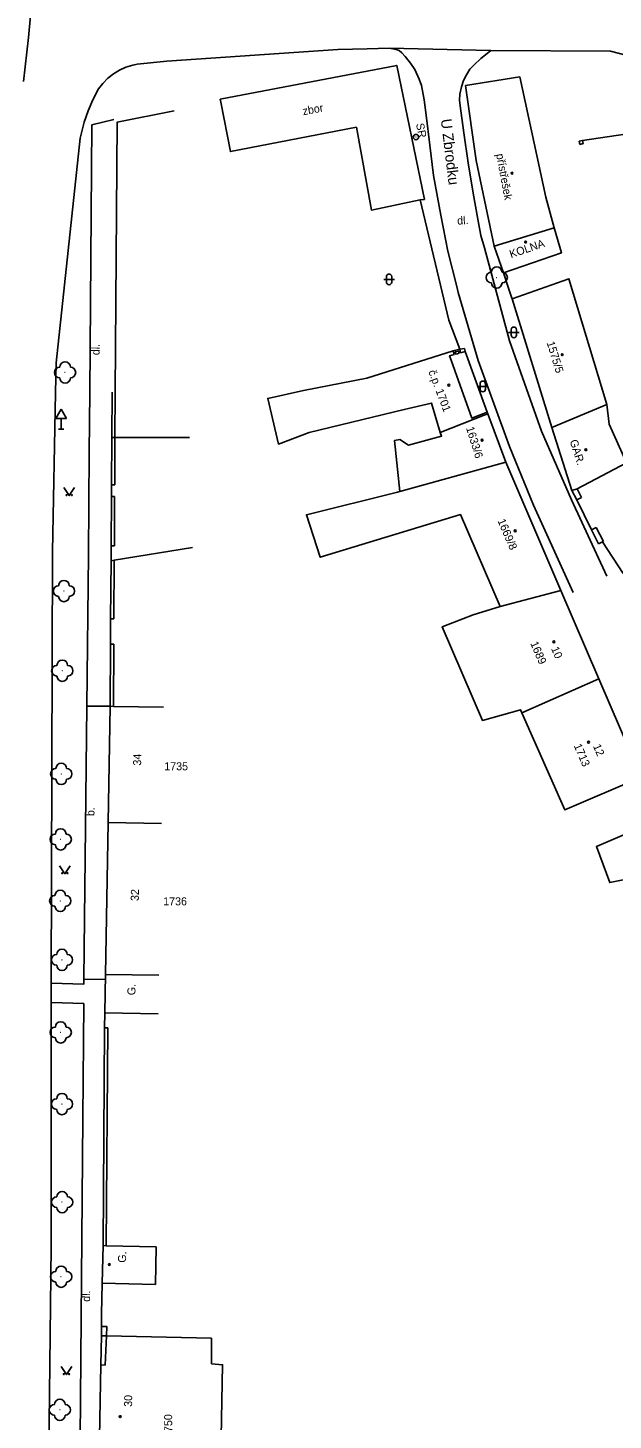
# Model space of a CAD drawing. Extents: x -584400 to -581602, y -1210894 to -1208793.
# Drawn here: x -582838.9 to -582784, y -1209795.7 to -1209665.2 of the extents above; entities that cross this region are included whole.
import ezdxf

# ---------------------------------------------------------------- set-up
doc = ezdxf.new("R2010")
doc.units = 0
for name, color, linetype in [('BUDOVY_MĚŘ', 7, 'Continuous'), ('BUDOVY_NEMĚŘ', 7, 'Continuous'), ('NÁZVY_ULIC_TOK_SMĚR', 7, 'Continuous'), ('OBVOD_PILÍŘE', 7, 'Continuous'), ('POMOC_POPIS', 7, 'Continuous'), ('ROZHRANÍ_PLOCH', 7, 'Continuous'), ('ZELEŇ', 7, 'Continuous'), ('ZN_BUDOV', 7, 'Continuous'), ('ZN_DOPLŇKOVÉ', 7, 'Continuous'), ('ZN_KULTUR', 7, 'Continuous'), ('Č_POPIS_EVID', 7, 'Continuous'), ('Č_POPIS_ORIENT', 7, 'Continuous')]:
    doc.layers.add(name, color=color, linetype=linetype)

msp = doc.modelspace()

# ---------------------------------------------------------------- linework, layer by layer
at = {"layer": 'BUDOVY_MĚŘ'}
for points in [[(-582801.72, -1209681.24), (-582804.31, -1209668.67), (-582820.87, -1209671.84)], [(-582792.76, -1209669.74), (-582797.85, -1209670.56), (-582796.85, -1209677.58), (-582795.16, -1209685.61)], [(-582820.81, -1209672.13), (-582820.87, -1209671.84)], [(-582802.12, -1209681.28), (-582801.72, -1209681.24)], [(-582795.16, -1209685.61), (-582789.54, -1209683.89), (-582788.86, -1209686.25), (-582794.31, -1209688.11)], [(-582795.16, -1209685.61), (-582794.31, -1209688.11)], [(-582789.76, -1209702.61), (-582793.49, -1209690.55)], [(-582799.21, -1209696.3), (-582799.35, -1209695.9), (-582798.94, -1209695.78), (-582799.03, -1209695.42)], [(-582798.4, -1209695.28), (-582799.03, -1209695.42)], [(-582797.97, -1209695.2), (-582798.4, -1209695.28)], [(-582798.4, -1209695.28), (-582798.32, -1209695.61), (-582797.89, -1209695.48)], [(-582797.97, -1209695.2), (-582797.89, -1209695.48)], [(-582795.83, -1209701.19), (-582797.89, -1209695.48)], [(-582795.83, -1209701.19), (-582797.27, -1209701.74), (-582798.85, -1209697.29)], [(-582795.78, -1209701.33), (-582795.83, -1209701.19)], [(-582794.08, -1209705.88), (-582795.78, -1209701.33)], [(-582789.76, -1209702.61), (-582787.88, -1209708.52)], [(-582788.92, -1209717.89), (-582794.08, -1209705.88)], [(-582787.4, -1209708.37), (-582787.88, -1209708.52)], [(-582781.39, -1209735.41), (-582785.37, -1209726.17), (-582788.92, -1209717.89)], [(-582785.37, -1209726.17), (-582792.57, -1209729.35)], [(-582831.39, -1209739.65), (-582831.19, -1209728.75), (-582830.89, -1209728.76), (-582826.19, -1209728.84)], [(-582792.57, -1209729.35), (-582788.54, -1209738.46), (-582781.39, -1209735.41)], [(-582831.63, -1209753.88), (-582831.39, -1209739.65)], [(-582831.39, -1209739.65), (-582826.39, -1209739.74)], [(-582777.71, -1209743.96), (-582784.33, -1209745.27), (-582785.58, -1209741.9), (-582779.61, -1209739.33)], [(-582831.69, -1209757.5), (-582831.63, -1209753.88)], [(-582831.63, -1209753.88), (-582826.63, -1209753.97)], [(-582831.69, -1209757.5), (-582826.69, -1209757.58)], [(-582831.95, -1209782.82), (-582831.86, -1209779.31), (-582831.56, -1209779.32), (-582826.87, -1209779.43)], [(-582826.87, -1209779.43), (-582826.95, -1209782.94)], [(-582831.95, -1209782.82), (-582826.95, -1209782.94)], [(-582831.67, -1209790.5), (-582831.53, -1209787.77), (-582821.68, -1209787.99)], [(-582820.94, -1209810.53), (-582820.84, -1209800.63), (-582820.64, -1209790.48), (-582821.68, -1209790.38), (-582821.68, -1209787.99)], [(-582832.25, -1209800.7), (-582832.07, -1209790.49)], [(-582831.67, -1209790.5), (-582832.07, -1209790.49)]]:
    msp.add_lwpolyline(points, dxfattribs=at)
at = {"layer": 'BUDOVY_NEMĚŘ'}
for points in [[(-582792.76, -1209669.74), (-582790.34, -1209681.02), (-582789.54, -1209683.89)], [(-582820.81, -1209672.13), (-582819.92, -1209676.75), (-582808.09, -1209674.47), (-582806.68, -1209682.24), (-582802.12, -1209681.28)], [(-582793.49, -1209690.55), (-582788.16, -1209688.68), (-582784.59, -1209700.47)], [(-582799.03, -1209695.42), (-582807.13, -1209697.98), (-582813.05, -1209699.14), (-582816.41, -1209699.89), (-582815.39, -1209704.18), (-582812.53, -1209703.08), (-582803.6, -1209700.94), (-582801.06, -1209700.33), (-582800.23, -1209703.08)], [(-582795.78, -1209701.33), (-582796.11, -1209701.46), (-582800.23, -1209703.08), (-582800.11, -1209703.42), (-582803.22, -1209704.28), (-582804.01, -1209703.74), (-582804.52, -1209703.83), (-582804.01, -1209708.63)], [(-582784.59, -1209700.47), (-582789.76, -1209702.61)], [(-582787.4, -1209708.37), (-582782.75, -1209705.94), (-582784.39, -1209702.31), (-582784.59, -1209700.47)], [(-582804.01, -1209708.63), (-582794.08, -1209705.88)], [(-582794.61, -1209719.41), (-582798.34, -1209710.78), (-582811.48, -1209714.78), (-582812.79, -1209710.79), (-582804.23, -1209708.68), (-582804.01, -1209708.63)], [(-582794.61, -1209719.41), (-582788.92, -1209717.89)], [(-582792.57, -1209729.35), (-582792.7, -1209729.07), (-582796.27, -1209730.08), (-582800.04, -1209721.29), (-582797.13, -1209720.19), (-582794.61, -1209719.41)]]:
    msp.add_lwpolyline(points, dxfattribs=at)
at = {"layer": 'OBVOD_PILÍŘE'}
msp.add_lwpolyline([(-582798.62, -1209695.7), (-582798.77, -1209695.74), (-582798.83, -1209695.53), (-582798.52, -1209695.45), (-582798.47, -1209695.66), (-582798.62, -1209695.7)], dxfattribs=at)
at = {"layer": 'ROZHRANÍ_PLOCH'}
for points in [[(-582839.31, -1209670.18), (-582838.85, -1209666.07), (-582838.47, -1209661.96), (-582838.18, -1209657.85), (-582837.96, -1209653.73), (-582837.82, -1209649.6), (-582837.76, -1209645.39)], [(-582809.84, -1209667.19), (-582825.87, -1209668.28), (-582828.67, -1209668.57)], [(-582809.84, -1209667.19), (-582807.09, -1209667.11), (-582805.01, -1209667.07), (-582804.36, -1209667.18), (-582804.08, -1209667.29), (-582803.82, -1209667.49), (-582803.52, -1209667.84), (-582803.02, -1209668.45), (-582802.61, -1209669.06), (-582802.2, -1209669.95), (-582802, -1209670.56), (-582801.74, -1209671.89), (-582801.56, -1209673.33), (-582801.22, -1209676.14), (-582800.87, -1209678.98), (-582800.18, -1209682.71), (-582799.53, -1209686.08), (-582798.69, -1209689.41), (-582798.56, -1209689.97), (-582796.67, -1209696.35)], [(-582805.01, -1209667.07), (-582795.47, -1209667.27), (-582784.25, -1209667.33)], [(-582796.07, -1209685.79), (-582796.41, -1209684.62), (-582796.69, -1209683.08), (-582797.13, -1209680.66), (-582797.6, -1209677.82), (-582798.02, -1209674.99), (-582798.36, -1209672.45), (-582798.42, -1209671.94), (-582798.39, -1209671.36), (-582798.25, -1209670.68), (-582798.06, -1209670.1), (-582797.78, -1209669.57), (-582797.45, -1209669.04), (-582797.08, -1209668.64), (-582796.41, -1209668.04), (-582795.99, -1209667.67), (-582795.47, -1209667.27)], [(-582764.35, -1209668.96), (-582774.74, -1209669.8), (-582784.25, -1209667.33)], [(-582832.3, -1209670.88), (-582831.88, -1209670.36), (-582831.41, -1209669.88), (-582830.89, -1209669.47), (-582830.31, -1209669.13), (-582829.71, -1209668.85), (-582829.07, -1209668.65), (-582828.67, -1209668.57)], [(-582832.3, -1209670.88), (-582832.81, -1209671.89), (-582833.26, -1209672.93), (-582833.63, -1209674), (-582834.01, -1209675.49), (-582836.26, -1209696.56), (-582836.31, -1209699.37)], [(-582833.11, -1209699.33), (-582832.9, -1209674.24), (-582830.85, -1209673.76)], [(-582784.62, -1209716.55), (-582787.92, -1209709.4), (-582790.72, -1209702.95), (-582793.72, -1209694.48), (-582796.07, -1209685.79)], [(-582796.67, -1209696.35), (-582793.74, -1209704.39), (-582791.49, -1209709.91), (-582787.77, -1209718.08)], [(-582836.31, -1209699.37), (-582836.59, -1209714.24), (-582836.73, -1209754.72)], [(-582833.37, -1209728.73), (-582833.21, -1209714.56), (-582833.16, -1209704.94), (-582833.11, -1209699.33)], [(-582833.66, -1209754.34), (-582833.37, -1209728.73)], [(-582833.37, -1209728.73), (-582831.19, -1209728.75)], [(-582836.73, -1209754.72), (-582836.73, -1209779.39), (-582837.1, -1209812.5)], [(-582836.73, -1209754.72), (-582833.67, -1209754.81), (-582833.66, -1209754.34)], [(-582831.64, -1209754.36), (-582833.66, -1209754.34)], [(-582837.1, -1209812.5), (-582834.13, -1209812.42), (-582833.76, -1209767.35), (-582833.67, -1209756.62), (-582836.73, -1209756.53)], [(-582832.02, -1209787.78), (-582832.07, -1209790.49)]]:
    msp.add_lwpolyline(points, dxfattribs=at)
at = {"layer": 'ZELEŇ'}
for centre in [(-582794.93, -1209688.56), (-582835.42, -1209697.46), (-582835.53, -1209717.95), (-582835.68, -1209725.42), (-582835.78, -1209735.09), (-582835.83, -1209741.23), (-582835.87, -1209746.99), (-582835.71, -1209752.52), (-582835.83, -1209759.32), (-582835.71, -1209766.04), (-582835.7, -1209775.23), (-582835.79, -1209782.22), (-582835.91, -1209794.7)]:
    msp.add_circle(centre, 0.0005, dxfattribs=at)
for centre, start, end in [((-582795.43, -1209688.56), 90, 270), ((-582794.93, -1209688.06), 0, 180), ((-582794.43, -1209688.56), 270, 90), ((-582794.93, -1209689.06), 180, 360), ((-582835.92, -1209697.46), 90, 270), ((-582835.42, -1209696.96), 0, 180), ((-582834.92, -1209697.46), 270, 90), ((-582835.42, -1209697.96), 180, 360), ((-582835.53, -1209717.45), 0, 180), ((-582836.03, -1209717.95), 90, 270), ((-582835.03, -1209717.95), 270, 90), ((-582835.53, -1209718.45), 180, 360), ((-582836.18, -1209725.42), 90, 270), ((-582835.68, -1209724.92), 0, 180), ((-582835.18, -1209725.42), 270, 90), ((-582835.68, -1209725.92), 180, 360), ((-582835.78, -1209734.59), 0, 180), ((-582836.28, -1209735.09), 90, 270), ((-582835.28, -1209735.09), 270, 90), ((-582835.78, -1209735.59), 180, 360), ((-582835.83, -1209740.73), 0, 180), ((-582836.33, -1209741.23), 90, 270), ((-582835.83, -1209741.73), 180, 360), ((-582835.33, -1209741.23), 270, 90), ((-582836.37, -1209746.99), 90, 270), ((-582835.87, -1209746.49), 0, 180), ((-582835.37, -1209746.99), 270, 90), ((-582835.87, -1209747.49), 180, 360), ((-582836.21, -1209752.52), 90, 270), ((-582835.71, -1209752.02), 0, 180), ((-582835.21, -1209752.52), 270, 90), ((-582835.71, -1209753.02), 180, 360), ((-582836.33, -1209759.32), 90, 270), ((-582835.83, -1209758.82), 0, 180), ((-582835.33, -1209759.32), 270, 90), ((-582835.83, -1209759.82), 180, 360), ((-582835.71, -1209765.54), 0, 180), ((-582836.21, -1209766.04), 90, 270), ((-582835.71, -1209766.54), 180, 360), ((-582835.21, -1209766.04), 270, 90), ((-582835.7, -1209774.73), 0, 180), ((-582836.2, -1209775.23), 90, 270), ((-582835.7, -1209775.73), 180, 360), ((-582835.2, -1209775.23), 270, 90), ((-582836.29, -1209782.22), 90, 270), ((-582835.79, -1209781.72), 0, 180), ((-582835.29, -1209782.22), 270, 90), ((-582835.79, -1209782.72), 180, 360), ((-582835.91, -1209794.2), 0, 180), ((-582836.41, -1209794.7), 90, 270), ((-582835.91, -1209795.2), 180, 360), ((-582835.41, -1209794.7), 270, 90)]:
    msp.add_arc(centre, 0.5, start, end, dxfattribs=at)
at = {"layer": 'ZN_BUDOV'}
for centre in [(-582793.5, -1209678.78), (-582792.22, -1209685.23), (-582788.78, -1209695.79), (-582799.43, -1209698.65), (-582796.31, -1209703.81), (-582786.57, -1209704.7), (-582793.2, -1209712.3), (-582789.57, -1209722.71), (-582786.32, -1209732.12), (-582831.27, -1209781.08), (-582830.25, -1209795.34)]:
    msp.add_circle(centre, 0.0875, dxfattribs=at)
at = {"layer": 'ZN_DOPLŇKOVÉ'}
for p, q in [((-582835.79, -1209700.89), (-582836.29, -1209701.76)), ((-582835.79, -1209700.89), (-582835.29, -1209701.76)), ((-582836.29, -1209701.76), (-582835.29, -1209701.76)), ((-582836.04, -1209702.76), (-582835.54, -1209702.76)), ((-582835.79, -1209702.76), (-582835.79, -1209701.76))]:
    msp.add_line(p, q, dxfattribs=at)
for points in [[(-582830.71, -1209699.3), (-582830.55, -1209674.01), (-582825.18, -1209672.93)], [(-582782.03, -1209674.98), (-582786.9, -1209675.72)], [(-582787.19, -1209675.79), (-582787.13, -1209676.08), (-582786.83, -1209676.01), (-582786.9, -1209675.72)], [(-582787.19, -1209675.79), (-582786.9, -1209675.72)], [(-582798.4, -1209695.28), (-582799.44, -1209692.56), (-582802.12, -1209681.28)], [(-582794.31, -1209688.11), (-582793.89, -1209689.37)], [(-582793.89, -1209689.37), (-582793.54, -1209690.39)], [(-582793.54, -1209690.39), (-582793.49, -1209690.55)], [(-582799.21, -1209696.3), (-582798.85, -1209697.29)], [(-582831.03, -1209703.54), (-582831, -1209699.3)], [(-582830.71, -1209699.3), (-582830.74, -1209703.54)], [(-582831.06, -1209707.98), (-582831.03, -1209703.54)], [(-582831.03, -1209703.54), (-582830.74, -1209703.54)], [(-582830.74, -1209703.54), (-582830.76, -1209707.98)], [(-582830.74, -1209703.54), (-582823.76, -1209703.54)], [(-582831.06, -1209707.98), (-582831.07, -1209709.08)], [(-582831.06, -1209707.98), (-582830.76, -1209707.98)], [(-582831.1, -1209713.71), (-582831.07, -1209709.08), (-582830.77, -1209709.08)], [(-582830.77, -1209709.08), (-582830.8, -1209713.71)], [(-582787.88, -1209708.52), (-582787.43, -1209709.41)], [(-582786.99, -1209709.19), (-582787.43, -1209709.41)], [(-582786.99, -1209709.19), (-582787.4, -1209708.37)], [(-582787.43, -1209709.41), (-582786.04, -1209712.21)], [(-582785.59, -1209711.99), (-582786.04, -1209712.21), (-582785.38, -1209713.53)], [(-582784.93, -1209713.3), (-582785.59, -1209711.99)], [(-582831.1, -1209713.71), (-582831.11, -1209715.11)], [(-582831.1, -1209713.71), (-582830.8, -1209713.71)], [(-582823.48, -1209713.88), (-582830.81, -1209715.06)], [(-582785.02, -1209713.35), (-582785.38, -1209713.53)], [(-582784.93, -1209713.3), (-582785.02, -1209713.35)], [(-582785.02, -1209713.35), (-582783.06, -1209716.29)], [(-582831.17, -1209720.56), (-582831.11, -1209715.11)], [(-582830.81, -1209715.06), (-582831.11, -1209715.11)], [(-582830.81, -1209715.06), (-582830.84, -1209720.56)], [(-582831.17, -1209720.56), (-582830.84, -1209720.56)], [(-582831.17, -1209720.56), (-582831.16, -1209722.94)], [(-582831.19, -1209728.75), (-582831.16, -1209722.94), (-582830.86, -1209722.94)], [(-582830.86, -1209722.94), (-582830.89, -1209728.76)], [(-582831.69, -1209757.5), (-582831.71, -1209758.9)], [(-582831.86, -1209779.31), (-582831.71, -1209758.9), (-582831.4, -1209758.9)], [(-582831.4, -1209758.9), (-582831.56, -1209779.32)], [(-582832.02, -1209785.73), (-582831.95, -1209782.82)], [(-582832.02, -1209785.73), (-582832.01, -1209786.88)], [(-582832.01, -1209786.88), (-582832.02, -1209787.78), (-582831.53, -1209787.77)], [(-582832.01, -1209786.88), (-582831.52, -1209786.89), (-582831.53, -1209787.77)]]:
    msp.add_lwpolyline(points, dxfattribs=at)
for radius in [0.25, 0.0005]:
    msp.add_circle((-582802.51, -1209675.39), radius, dxfattribs=at)
at = {"layer": 'ZN_KULTUR'}
for p, q in [((-582805.53, -1209688.73), (-582804.53, -1209688.73)), ((-582805.28, -1209688.98), (-582805.28, -1209688.48)), ((-582804.78, -1209688.98), (-582804.78, -1209688.48)), ((-582793.58, -1209693.95), (-582793.58, -1209693.45)), ((-582793.08, -1209693.95), (-582793.08, -1209693.45)), ((-582793.83, -1209693.7), (-582792.83, -1209693.7)), ((-582796.74, -1209698.77), (-582795.74, -1209698.77)), ((-582796.49, -1209699.02), (-582796.49, -1209698.52)), ((-582795.99, -1209699.02), (-582795.99, -1209698.52))]:
    msp.add_line(p, q, dxfattribs=at)
for points in [[(-582835.53, -1209708.25), (-582835.03, -1209709), (-582834.53, -1209708.25)], [(-582835.94, -1209743.7), (-582835.44, -1209744.45), (-582834.94, -1209743.7)], [(-582835.79, -1209790.65), (-582835.29, -1209791.4), (-582834.79, -1209790.65)]]:
    msp.add_lwpolyline(points, dxfattribs=at)
for centre in [(-582835.28, -1209708.95), (-582834.78, -1209708.95), (-582835.69, -1209744.4), (-582835.19, -1209744.4), (-582835.54, -1209791.35), (-582835.04, -1209791.35)]:
    msp.add_circle(centre, 0.05, dxfattribs=at)
for centre, start, end in [((-582805.03, -1209688.48), 0, 180), ((-582805.03, -1209688.98), 180, 360), ((-582793.33, -1209693.45), 0, 180), ((-582793.33, -1209693.95), 180, 360), ((-582796.24, -1209698.52), 0, 180), ((-582796.24, -1209699.02), 180, 360)]:
    msp.add_arc(centre, 0.25, start, end, dxfattribs=at)

# ---------------------------------------------------------------- texts
at = {"layer": 'NÁZVY_ULIC_TOK_SMĚR'}
msp.add_text('U Zbrodku', height=1, rotation=276.899, dxfattribs=at).set_placement((-582800.18, -1209673.74))
at = {"layer": 'POMOC_POPIS'}
for s, rotation, p in [('zbor', 10.91, (-582813.07, -1209673.35)), ('SR', 281.39, (-582802.51, -1209674.16)), ('přístřešek', 280.4702, (-582794.99, -1209677.01)), ('dl.', 3.875, (-582798.62, -1209683.61)), ('KOLNA', 18.73, (-582793.59, -1209686.75)), ('dl.', 89.513, (-582832.19, -1209695.84)), ('GAR.', 287.67, (-582788.1, -1209703.88)), ('b.', 89.0642, (-582832.67, -1209739.05)), ('G.', 89.0642, (-582828.83, -1209755.84)), ('G.', 88.6116, (-582829.71, -1209780.92)), ('dl.', 88.6116, (-582833.09, -1209784.58))]:
    msp.add_text(s, height=0.75, rotation=rotation, dxfattribs=at).set_placement(p)
at = {"layer": 'Č_POPIS_EVID'}
for s, rotation, p in [('1689', 293.2578, (-582791.8, -1209722.85)), ('10', 293.2211, (-582789.85, -1209723.34)), ('1713', 293.2578, (-582787.72, -1209732.44)), ('12', 293.289, (-582785.92, -1209732.48)), ('34', 88.975, (-582828.29, -1209734.32)), ('32', 89.0218, (-582828.51, -1209747.01)), ('30', 88.9959, (-582829.14, -1209794.43)), ('1750', 90.5399, (-582825.36, -1209797.34))]:
    msp.add_text(s, height=0.75, rotation=rotation, dxfattribs=at).set_placement(p)
for s, p in [('1735', (-582826.12, -1209734.75)), ('1736', (-582826.22, -1209747.41))]:
    msp.add_text(s, height=0.75, dxfattribs=at).set_placement(p)
at = {"layer": 'Č_POPIS_ORIENT'}
for s, rotation, p in [('1575/5', 287.19, (-582790.26, -1209694.66)), ('č.p. 1701', 290.8466, (-582801.36, -1209697.38)), ('1633/6', 287.19, (-582797.82, -1209702.65)), ('1669/8', 293.24, (-582794.87, -1209711.36))]:
    msp.add_text(s, height=0.75, rotation=rotation, dxfattribs=at).set_placement(p)

doc.saveas('drawing.dxf')
